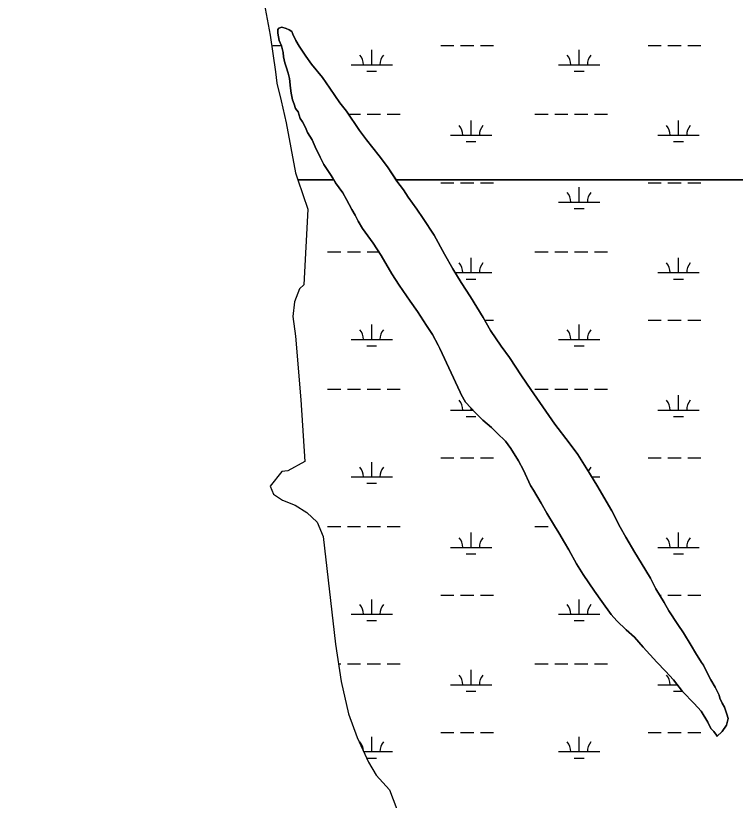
# Model space of a CAD drawing. Extents: x 3177185 to 3215018, y 812988 to 838321.
# Drawn here: x 3204917 to 3206659, y 821880 to 823780 of the extents above; entities that cross this region are included whole.
import ezdxf

# ---------------------------------------------------------------- set-up
doc = ezdxf.new("R2010")
doc.units = 0
for name, color, linetype in [('V-ROAD-CNTR', 7, 'Continuous'), ('V-SITE-VEGE', 7, 'Continuous'), ('V-WETL-SWMP', 7, 'Continuous')]:
    doc.layers.add(name, color=color, linetype=linetype)

msp = doc.modelspace()

# ---------------------------------------------------------------- linework, layer by layer
at = {"layer": 'V-ROAD-CNTR'}
msp.add_spline([(3208346.3, 826885.2), (3208115.9, 826852.9), (3207967.2, 826843.1), (3207845.1, 826830.7), (3207782.6, 826826), (3207729.1, 826803), (3207632.7, 826757.5), (3207576.8, 826732.6), (3207528.8, 826724.6), (3207465.8, 826728.3), (3207400.8, 826747.6), (3207285.1, 826774.2), (3207265.5, 826779.5), (3207234.2, 826783.2), (3207181.1, 826779.5), (3207100.4, 826768), (3206894.6, 826726.7), (3206803.8, 826712.1), (3206713.4, 826706.3), (3206422.1, 826687.7), (3206204.5, 826669), (3206163.5, 826662.1), (3206085, 826660.8), (3206033.1, 826662.2), (3205996, 826664.1), (3205951.2, 826658.7), (3205862, 826638.2), (3205753.4, 826610.5), (3205693.4, 826589.3), (3205596.7, 826559.2), (3205544.3, 826530.7), (3205492.9, 826508.8), (3205453.2, 826501.6), (3205394.6, 826492.5), (3205274.3, 826482.9), (3205179.9, 826479.1), (3205118.5, 826475.5), (3204988.8, 826459.4), (3204882.2, 826438.3), (3204738.8, 826408.8), (3204661.9, 826391.1), (3204557.9, 826358.5), (3204461.2, 826327.3), (3204416.4, 826311.3), (3204373.4, 826296.6), (3204363.6, 826281.8), (3204304.5, 826204.6), (3204209, 826115), (3204177.8, 826084.2), (3204147.8, 826061.3), (3204104.8, 826037.5), (3204030.2, 826008.3), (3203913.9, 825969.4), (3203861.9, 825949.2), (3203832.9, 825932.4), (3203796.9, 825899.6), (3203760.2, 825850.3), (3203678.2, 825721.9), (3203642, 825677), (3203591.6, 825626.4), (3203428, 825388.9), (3203355.6, 825313.9), (3203305.6, 825288.9), (3203268.8, 825278.8), (3203213.1, 825267.4), (3203162.4, 825259.5), (3203116.9, 825250.9), (3203049.7, 825231.6), (3202999, 825192.6), (3202832.8, 825055.4), (3202762.8, 824998), (3202671.4, 824938.1), (3202495.4, 824823), (3202258.5, 824637.8), (3202113.2, 824519.4), (3202089, 824490.2), (3202052.6, 824459.7), (3202001.9, 824428.3), (3201971.1, 824410.2), (3201927.5, 824384.2), (3201877.3, 824324.5), (3201830.5, 824267.1), (3201794.7, 824236.1), (3201692.1, 824157), (3201567, 824054.5), (3201483.8, 823975.1), (3201374.9, 823825), (3201313.8, 823770.4), (3201289.7, 823735.1), (3201250.3, 823687.8), (3201221.9, 823651.2), (3201184.9, 823588), (3201140.7, 823508.9), (3201081.8, 823436.1), (3201048, 823379.2), (3201034.5, 823326), (3201024.1, 823274.7)], degree=3, dxfattribs=at)
at = {"layer": 'V-SITE-VEGE'}
for points in [[(3206609.8, 822154), (3206599.3, 822171.9), (3206591.9, 822185.6), (3206581.3, 822207.7), (3206577.1, 822214), (3206562.3, 822237.2), (3206551.8, 822255.1), (3206532.8, 822285.6), (3206519.1, 822305.6), (3206498, 822339.3), (3206486.4, 822359.3), (3206466.3, 822392), (3206453.7, 822418.3), (3206430.5, 822455.2), (3206415.7, 822480.4), (3206393.5, 822517.3), (3206379.8, 822541.5), (3206359.8, 822581.5), (3206351.3, 822595.2), (3206326, 822639.4), (3206306, 822672.1), (3206277.5, 822717.3), (3206256.4, 822745.8), (3206221.6, 822791), (3206163.6, 822875.3), (3206141.4, 822907.9), (3206111.9, 822952.1), (3206091.8, 822979.5), (3206066.5, 823017.4), (3206048.6, 823049), (3206018, 823099.5), (3205994.8, 823134.3), (3205974.7, 823166.9), (3205954.7, 823202.7), (3205929.4, 823249), (3205903, 823289), (3205888.2, 823311.2), (3205867.1, 823340.6), (3205855.5, 823358.5), (3205839.7, 823379.6), (3205816.5, 823414.3), (3205796.5, 823440.7), (3205765.9, 823479.6), (3205749, 823501.7), (3205717.4, 823549.1), (3205701.5, 823569.1), (3205677.3, 823604.9), (3205659.3, 823630.2), (3205633, 823662.8), (3205619.3, 823681.7), (3205603.4, 823706), (3205595, 823719.7), (3205587.6, 823735.4), (3205585.5, 823741.8), (3205579.2, 823746), (3205571.8, 823749.1), (3205561.3, 823752.3), (3205553.9, 823750.2), (3205551.8, 823747), (3205551.8, 823737.5), (3205555, 823719.6), (3205560.2, 823707), (3205564.5, 823691.2), (3205565.5, 823680.6), (3205568.7, 823665.9), (3205571.9, 823656.4), (3205576.1, 823640.6), (3205579.3, 823628), (3205582.5, 823604.8), (3205583.5, 823592.2), (3205586.7, 823576.4), (3205590.9, 823565.8), (3205594.1, 823555.3), (3205600.4, 823546.9), (3205605.7, 823531.1), (3205611, 823522.7), (3205618.4, 823509), (3205623.6, 823497.4), (3205634.2, 823479.5), (3205641.6, 823462.6), (3205654.2, 823437.4), (3205662.7, 823419.5), (3205680.6, 823393.2), (3205691.2, 823375.3), (3205709.1, 823351), (3205717.5, 823335.2), (3205730.2, 823311), (3205738.6, 823297.3), (3205746, 823282.6), (3205756.6, 823264.7), (3205781.9, 823228.9), (3205801.9, 823199.4), (3205827.3, 823155.2), (3205845.2, 823127.8), (3205871.6, 823088.9), (3205889.5, 823063.6), (3205911.6, 823029.9), (3205925.4, 823007.8), (3205939.1, 822982.5), (3205943.3, 822974.1), (3205992.9, 822868.8)], [(3205992.9, 822868.8), (3205995, 822862.5), (3206005.6, 822844.6), (3206030.9, 822817.2), (3206047.7, 822800.4), (3206068.8, 822782.5), (3206082.5, 822768.8), (3206102.6, 822749.8), (3206115.2, 822731.9), (3206134.2, 822702.5), (3206145.8, 822679.3), (3206162.7, 822642.4), (3206170.1, 822630.9), (3206189.1, 822599.3), (3206202.8, 822575.1), (3206220.7, 822544.5), (3206231.3, 822527.7), (3206245, 822504.5), (3206255.6, 822486.6), (3206274.5, 822452.9), (3206290.4, 822426.6), (3206317.8, 822386.6), (3206335.7, 822361.3), (3206357.9, 822329.7), (3206371.6, 822315), (3206394.8, 822292.9), (3206414.8, 822275), (3206435.9, 822250.8), (3206468.6, 822215), (3206489.7, 822192.9), (3206508.7, 822171.8), (3206530.8, 822143.4), (3206559.3, 822115), (3206576.1, 822096), (3206592, 822069.7), (3206599.4, 822053.9), (3206606.7, 822046.6), (3206613.1, 822038.1), (3206614.1, 822035), (3206626.8, 822046.6), (3206637.3, 822062.4), (3206641.5, 822078.2), (3206638.3, 822088.7), (3206632, 822105.6), (3206626.7, 822115.1), (3206621.4, 822127.7), (3206619.3, 822135.1), (3206609.8, 822154)]]:
    msp.add_lwpolyline(points, dxfattribs=at)
at = {"layer": 'V-WETL-SWMP'}
for p, q in [((3205508, 823869.6), (3205533.1, 823732.9)), ((3205551.8, 823747), (3205553.9, 823750.2)), ((3205551.8, 823737.5), (3205551.8, 823747)), ((3205555, 823719.6), (3205551.8, 823737.5)), ((3205553.9, 823750.2), (3205561.3, 823752.3)), ((3205561.3, 823752.3), (3205571.8, 823749.1)), ((3205571.8, 823749.1), (3205579.2, 823746)), ((3205579.2, 823746), (3205585.5, 823741.8)), ((3205585.5, 823741.8), (3205587.6, 823735.4)), ((3205587.6, 823735.4), (3205595, 823719.6)), ((3205533.1, 823732.9), (3205546.2, 823644.4)), ((3205560.2, 823707), (3205555, 823719.6)), ((3205595, 823719.6), (3205603.4, 823706)), ((3205539.7, 823707.8), (3205559.9, 823707.8)), ((3205564.5, 823691.2), (3205560.2, 823707)), ((3205603.4, 823706), (3205619.3, 823681.7)), ((3205778.6, 823661.4), (3205778.6, 823697.4)), ((3205945.6, 823707.8), (3205977.6, 823707.8)), ((3205993.6, 823707.8), (3206025.6, 823707.8)), ((3206041.6, 823707.8), (3206073.6, 823707.8)), ((3206280.5, 823661.4), (3206280.5, 823697.4)), ((3206447.5, 823707.8), (3206479.5, 823707.8)), ((3206495.5, 823707.8), (3206527.5, 823707.8)), ((3206543.5, 823707.8), (3206575.5, 823707.8)), ((3205565.5, 823680.6), (3205564.5, 823691.2)), ((3205568.7, 823665.9), (3205565.5, 823680.6)), ((3205619.3, 823681.7), (3205633, 823662.8)), ((3205571.9, 823656.4), (3205568.7, 823665.9)), ((3205633, 823662.8), (3205659.3, 823630.2)), ((3205728.6, 823661.4), (3205828.6, 823661.4)), ((3206230.5, 823661.4), (3206330.5, 823661.4)), ((3205546.2, 823644.4), (3205549.2, 823617)), ((3205576.1, 823640.6), (3205571.9, 823656.4)), ((3205579.3, 823628), (3205576.1, 823640.6)), ((3205766.6, 823645.9), (3205790.6, 823645.9)), ((3206268.5, 823645.9), (3206292.5, 823645.9)), ((3205582.5, 823604.8), (3205579.3, 823628)), ((3205659.3, 823630.2), (3205677.3, 823604.9)), ((3205549.2, 823617), (3205559.9, 823573.8)), ((3205583.5, 823592.2), (3205582.5, 823604.8)), ((3205677.3, 823604.9), (3205701.5, 823569.1)), ((3205586.7, 823576.4), (3205583.5, 823592.2)), ((3205559.9, 823573.8), (3205571.7, 823520.7)), ((3205590.9, 823565.8), (3205586.7, 823576.4)), ((3205594.1, 823555.3), (3205590.9, 823565.8)), ((3205701.5, 823569.1), (3205717.4, 823549.1)), ((3205600.4, 823546.9), (3205594.1, 823555.3)), ((3205605.7, 823531.1), (3205600.4, 823546.9)), ((3205717.4, 823549.1), (3205749, 823501.7)), ((3205611, 823522.7), (3205605.7, 823531.1)), ((3205722.6, 823541.3), (3205751.7, 823541.3)), ((3205767.7, 823541.3), (3205799.7, 823541.3)), ((3205815.7, 823541.3), (3205847.7, 823541.3)), ((3206019, 823490.5), (3206019, 823526.5)), ((3206173.6, 823541.3), (3206205.6, 823541.3)), ((3206221.6, 823541.3), (3206253.6, 823541.3)), ((3206269.6, 823541.3), (3206301.6, 823541.3)), ((3206317.6, 823541.3), (3206349.6, 823541.3)), ((3206520.9, 823490.5), (3206520.9, 823526.5)), ((3205571.7, 823520.7), (3205593.9, 823399.8)), ((3205618.4, 823509), (3205611, 823522.7)), ((3205623.6, 823497.4), (3205618.4, 823509)), ((3205634.2, 823479.5), (3205623.6, 823497.4)), ((3205749, 823501.7), (3205765.9, 823479.6)), ((3205969, 823490.5), (3206069, 823490.5)), ((3206470.9, 823490.5), (3206570.9, 823490.5)), ((3205641.6, 823462.6), (3205634.2, 823479.5)), ((3205765.9, 823479.6), (3205796.5, 823440.7)), ((3206007, 823475.1), (3206031, 823475.1)), ((3206508.9, 823475.1), (3206532.9, 823475.1)), ((3205654.2, 823437.4), (3205641.6, 823462.6)), ((3205662.7, 823419.5), (3205654.2, 823437.4)), ((3205796.5, 823440.7), (3205816.5, 823414.3)), ((3205680.6, 823393.1), (3205662.7, 823419.5)), ((3205816.5, 823414.3), (3205837.8, 823382.4)), ((3205593.9, 823399.8), (3205599.8, 823382.4)), ((3205687, 823382.4), (3205680.6, 823393.1)), ((3205599.8, 823382.4), (3205687, 823382.4)), ((3205687, 823382.4), (3205599.8, 823382.4)), ((3205599.8, 823382.4), (3205624, 823311.8)), ((3205691.2, 823375.2), (3205687, 823382.4)), ((3205709.1, 823351), (3205691.2, 823375.2)), ((3205837.8, 823382.4), (3208682.9, 823382.4)), ((3208682.9, 823382.4), (3205837.8, 823382.4)), ((3205837.8, 823382.4), (3205839.7, 823379.6)), ((3205839.7, 823379.6), (3205855.5, 823358.5)), ((3205945.6, 823375.1), (3205977.6, 823375.1)), ((3205993.6, 823375.1), (3206025.6, 823375.1)), ((3206041.6, 823375.1), (3206073.6, 823375.1)), ((3206447.5, 823375.1), (3206479.5, 823375.1)), ((3206495.5, 823375.1), (3206527.5, 823375.1)), ((3206543.5, 823375.1), (3206575.5, 823375.1)), ((3205855.5, 823358.5), (3205867.1, 823340.6)), ((3206280.5, 823328.7), (3206280.5, 823364.7)), ((3205717.5, 823335.2), (3205709.1, 823351)), ((3205730.2, 823311), (3205717.5, 823335.2)), ((3205867.1, 823340.6), (3205888.2, 823311.2)), ((3206230.5, 823328.7), (3206330.5, 823328.7)), ((3205624, 823311.8), (3205614.7, 823128.4)), ((3205738.6, 823297.3), (3205730.2, 823311)), ((3205746, 823282.6), (3205738.6, 823297.3)), ((3205888.2, 823311.2), (3205903, 823289)), ((3206268.5, 823313.2), (3206292.5, 823313.2)), ((3205756.6, 823264.7), (3205746, 823282.6)), ((3205903, 823289), (3205929.4, 823249)), ((3205781.9, 823228.9), (3205756.6, 823264.7)), ((3205929.4, 823249), (3205954.7, 823202.7)), ((3205801.9, 823199.4), (3205781.9, 823228.9)), ((3205671.7, 823208.6), (3205703.7, 823208.6)), ((3205719.7, 823208.6), (3205751.7, 823208.6)), ((3205767.7, 823208.6), (3205795.7, 823208.6)), ((3205954.7, 823202.7), (3205974.7, 823166.9)), ((3206173.6, 823208.6), (3206205.6, 823208.6)), ((3206221.6, 823208.6), (3206253.6, 823208.6)), ((3206269.6, 823208.6), (3206301.6, 823208.6)), ((3206317.6, 823208.6), (3206349.6, 823208.6)), ((3205827.3, 823155.2), (3205801.9, 823199.4)), ((3206019, 823157.9), (3206019, 823193.9)), ((3206521, 823157.9), (3206521, 823193.9)), ((3205974.7, 823166.9), (3205994.8, 823134.3)), ((3205845.2, 823127.8), (3205827.3, 823155.2)), ((3205980.3, 823157.9), (3206069, 823157.9)), ((3206471, 823157.9), (3206571, 823157.9)), ((3205614.7, 823128.4), (3205603.9, 823118.4)), ((3205871.6, 823088.9), (3205845.2, 823127.8)), ((3205994.8, 823134.3), (3206018, 823099.5)), ((3206007, 823142.4), (3206031, 823142.4)), ((3206509, 823142.4), (3206533, 823142.4)), ((3205603.9, 823118.4), (3205591.9, 823087.2)), ((3205889.5, 823063.6), (3205871.6, 823088.9)), ((3206018, 823099.5), (3206048.6, 823049)), ((3205591.9, 823087.2), (3205587.4, 823051.5)), ((3205587.4, 823051.5), (3205594.4, 823004.3)), ((3205911.6, 823029.9), (3205889.5, 823063.6)), ((3205778.6, 822996), (3205778.6, 823032)), ((3206048.6, 823049), (3206066.5, 823017.4)), ((3206052.3, 823042.4), (3206073.6, 823042.4)), ((3206280.5, 822996), (3206280.5, 823032)), ((3206447.5, 823042.4), (3206479.5, 823042.4)), ((3206495.5, 823042.4), (3206527.5, 823042.4)), ((3206543.5, 823042.4), (3206575.5, 823042.4)), ((3205925.4, 823007.8), (3205911.6, 823029.9)), ((3206066.5, 823017.4), (3206091.8, 822979.5)), ((3205594.4, 823004.3), (3205607.5, 822849.6)), ((3205728.6, 822996), (3205828.6, 822996)), ((3205939.1, 822982.5), (3205925.4, 823007.8)), ((3206230.5, 822996), (3206330.5, 822996)), ((3205766.6, 822980.6), (3205790.6, 822980.6)), ((3205943.3, 822974.1), (3205939.1, 822982.5)), ((3205992.9, 822868.8), (3205943.3, 822974.1)), ((3206091.8, 822979.5), (3206111.9, 822952.1)), ((3206268.5, 822980.6), (3206292.5, 822980.6)), ((3206111.9, 822952.1), (3206141.4, 822907.9)), ((3206141.4, 822907.9), (3206163.6, 822875.3)), ((3205671.7, 822875.9), (3205703.7, 822875.9)), ((3205719.7, 822875.9), (3205751.7, 822875.9)), ((3205767.7, 822875.9), (3205799.7, 822875.9)), ((3205815.7, 822875.9), (3205847.7, 822875.9)), ((3205995, 822862.5), (3205992.9, 822868.8)), ((3206005.6, 822844.6), (3205995, 822862.5)), ((3206163.6, 822875.3), (3206221.6, 822791)), ((3206173.6, 822875.9), (3206205.6, 822875.9)), ((3206221.6, 822875.9), (3206253.6, 822875.9)), ((3206269.6, 822875.9), (3206301.6, 822875.9)), ((3206317.6, 822875.9), (3206349.6, 822875.9)), ((3206521, 822825.2), (3206521, 822861.2)), ((3205607.5, 822849.6), (3205616.9, 822700.7)), ((3206030.9, 822817.2), (3206005.6, 822844.6)), ((3205969, 822825.2), (3206023.5, 822825.2)), ((3206019, 822825.2), (3206019, 822830)), ((3206471, 822825.2), (3206571, 822825.2)), ((3206007, 822809.8), (3206031, 822809.8)), ((3206047.7, 822800.4), (3206030.9, 822817.2)), ((3206509, 822809.8), (3206533, 822809.8)), ((3206068.8, 822782.5), (3206047.7, 822800.4)), ((3206221.6, 822791), (3206256.4, 822745.8)), ((3206082.5, 822768.8), (3206068.8, 822782.5)), ((3206102.6, 822749.8), (3206082.5, 822768.8)), ((3206115.2, 822731.9), (3206102.6, 822749.8)), ((3206134.2, 822702.5), (3206115.2, 822731.9)), ((3206256.4, 822745.8), (3206277.5, 822717.3)), ((3205945.6, 822709.8), (3205977.6, 822709.8)), ((3205993.6, 822709.8), (3206025.6, 822709.8)), ((3206041.6, 822709.8), (3206073.6, 822709.8)), ((3206277.5, 822717.3), (3206306, 822672.1)), ((3206447.5, 822709.8), (3206479.5, 822709.8)), ((3206495.5, 822709.8), (3206527.5, 822709.8)), ((3206543.5, 822709.8), (3206575.5, 822709.8)), ((3205616.9, 822700.7), (3205575.7, 822677.8)), ((3205778.6, 822663.3), (3205778.6, 822699.3)), ((3206145.8, 822679.3), (3206134.2, 822702.5)), ((3205561.3, 822676.2), (3205532.7, 822640.6)), ((3205575.7, 822677.8), (3205561.3, 822676.2)), ((3206162.7, 822642.4), (3206145.8, 822679.3)), ((3206306, 822672.1), (3206326, 822639.4)), ((3205728.6, 822663.3), (3205828.6, 822663.3)), ((3206311.3, 822663.3), (3206330.5, 822663.3)), ((3205532.7, 822640.6), (3205540.9, 822621.4)), ((3205766.6, 822647.9), (3205790.6, 822647.9)), ((3206170.1, 822630.9), (3206162.7, 822642.4)), ((3206326, 822639.4), (3206351.3, 822595.2)), ((3205540.9, 822621.4), (3205562.7, 822607)), ((3206189.1, 822599.3), (3206170.1, 822630.9)), ((3205562.7, 822607), (3205593, 822595.2)), ((3205593, 822595.2), (3205621.6, 822577.2)), ((3206202.8, 822575.1), (3206189.1, 822599.3)), ((3206351.3, 822595.2), (3206359.8, 822581.5)), ((3205621.6, 822577.2), (3205646.6, 822553.6)), ((3206220.7, 822544.5), (3206202.8, 822575.1)), ((3206359.8, 822581.5), (3206379.8, 822541.5)), ((3205646.6, 822553.6), (3205660.9, 822518.8)), ((3205671.7, 822543.3), (3205703.7, 822543.3)), ((3205719.7, 822543.3), (3205751.7, 822543.3)), ((3205767.7, 822543.3), (3205799.7, 822543.3)), ((3205815.7, 822543.3), (3205847.7, 822543.3)), ((3206173.6, 822543.3), (3206205.6, 822543.3)), ((3206231.3, 822527.7), (3206220.7, 822544.5)), ((3206379.8, 822541.5), (3206393.5, 822517.3)), ((3205660.9, 822518.8), (3205691.3, 822258.6)), ((3206019, 822492.5), (3206019, 822528.5)), ((3206245, 822504.5), (3206231.3, 822527.7)), ((3206521, 822492.5), (3206521, 822528.5)), ((3206255.6, 822486.6), (3206245, 822504.5)), ((3206393.5, 822517.3), (3206415.7, 822480.4)), ((3205969, 822492.5), (3206069, 822492.5)), ((3206274.5, 822452.9), (3206255.6, 822486.6)), ((3206415.7, 822480.4), (3206430.5, 822455.2)), ((3206471, 822492.5), (3206571, 822492.5)), ((3206007, 822477.1), (3206031, 822477.1)), ((3206509, 822477.1), (3206533, 822477.1)), ((3206290.4, 822426.6), (3206274.5, 822452.9)), ((3206430.5, 822455.2), (3206453.7, 822418.3)), ((3206317.8, 822386.6), (3206290.4, 822426.6)), ((3206453.7, 822418.3), (3206466.3, 822392)), ((3206335.7, 822361.3), (3206317.8, 822386.6)), ((3206466.3, 822392), (3206486.4, 822359.3)), ((3205778.6, 822330.6), (3205778.6, 822366.6)), ((3205945.6, 822377.1), (3205977.6, 822377.1)), ((3205993.6, 822377.1), (3206025.6, 822377.1)), ((3206041.6, 822377.1), (3206073.6, 822377.1)), ((3206280.5, 822330.6), (3206280.5, 822366.6)), ((3206475.5, 822377.1), (3206479.5, 822377.1)), ((3206495.5, 822377.1), (3206527.5, 822377.1)), ((3206543.5, 822377.1), (3206575.5, 822377.1)), ((3206357.9, 822329.7), (3206335.7, 822361.3)), ((3206486.4, 822359.3), (3206498, 822339.3)), ((3205728.6, 822330.6), (3205828.6, 822330.6)), ((3206230.5, 822330.6), (3206330.5, 822330.6)), ((3206371.6, 822315), (3206357.9, 822329.7)), ((3206498, 822339.3), (3206519.1, 822305.6)), ((3205766.6, 822315.2), (3205790.6, 822315.2)), ((3206268.5, 822315.2), (3206292.5, 822315.2)), ((3206394.8, 822292.9), (3206371.6, 822315)), ((3206414.8, 822275), (3206394.8, 822292.9)), ((3206519.1, 822305.6), (3206532.8, 822285.6)), ((3206435.9, 822250.8), (3206414.8, 822275)), ((3206532.8, 822285.6), (3206551.8, 822255.1)), ((3205691.3, 822258.6), (3205705, 822168.1)), ((3206551.8, 822255.1), (3206562.3, 822237.2)), ((3206468.6, 822215), (3206435.9, 822250.8)), ((3206562.3, 822237.2), (3206577.1, 822214)), ((3206489.7, 822192.9), (3206468.6, 822215)), ((3206577.1, 822214), (3206581.3, 822207.7)), ((3205698.6, 822210.6), (3205703.7, 822210.6)), ((3205719.7, 822210.6), (3205751.7, 822210.6)), ((3205767.7, 822210.6), (3205799.7, 822210.6)), ((3205815.7, 822210.6), (3205847.7, 822210.6)), ((3206019, 822159.8), (3206019, 822195.8)), ((3206173.6, 822210.6), (3206205.6, 822210.6)), ((3206221.6, 822210.6), (3206253.6, 822210.6)), ((3206269.6, 822210.6), (3206301.6, 822210.6)), ((3206317.6, 822210.6), (3206349.6, 822210.6)), ((3206581.3, 822207.7), (3206591.9, 822185.6)), ((3206508.7, 822171.8), (3206489.7, 822192.9)), ((3206591.9, 822185.6), (3206599.3, 822171.9)), ((3205705, 822168.1), (3205722.7, 822089.3)), ((3205969, 822159.8), (3206069, 822159.8)), ((3206471, 822159.8), (3206518, 822159.8)), ((3206530.8, 822143.4), (3206508.7, 822171.8)), ((3206599.3, 822171.9), (3206609.8, 822154)), ((3206007, 822144.4), (3206031, 822144.4)), ((3206509, 822144.4), (3206530, 822144.4)), ((3206559.3, 822115), (3206530.8, 822143.4)), ((3206609.8, 822154), (3206619.3, 822135.1)), ((3206619.3, 822135.1), (3206621.4, 822127.7)), ((3206621.4, 822127.7), (3206626.7, 822115.1)), ((3206576.1, 822096), (3206559.3, 822115)), ((3206626.7, 822115.1), (3206632, 822105.6)), ((3206632, 822105.6), (3206638.3, 822088.7)), ((3205722.7, 822089.3), (3205743.8, 822032.2)), ((3206592, 822069.7), (3206576.1, 822096)), ((3206638.3, 822088.7), (3206641.5, 822078.2)), ((3206599.4, 822053.9), (3206592, 822069.7)), ((3206637.3, 822062.4), (3206626.8, 822046.6)), ((3206641.5, 822078.2), (3206637.3, 822062.4)), ((3205945.6, 822044.4), (3205977.6, 822044.4)), ((3205993.6, 822044.4), (3206025.6, 822044.4)), ((3206041.6, 822044.4), (3206073.6, 822044.4)), ((3206447.5, 822044.4), (3206479.5, 822044.4)), ((3206495.5, 822044.4), (3206527.5, 822044.4)), ((3206543.5, 822044.4), (3206575.5, 822044.4)), ((3206606.7, 822046.6), (3206599.4, 822053.9)), ((3206613.1, 822038.1), (3206606.7, 822046.6)), ((3206626.8, 822046.6), (3206614.1, 822035)), ((3205743.8, 822032.2), (3205771.2, 821972.6)), ((3205778.6, 821998), (3205778.6, 822034)), ((3206280.5, 821998), (3206280.5, 822034)), ((3206614.1, 822035), (3206613.1, 822038.1)), ((3205759.6, 821998), (3205828.6, 821998)), ((3206230.5, 821998), (3206330.5, 821998)), ((3205766.7, 821982.5), (3205790.6, 821982.5)), ((3205771.2, 821972.6), (3205789.3, 821941)), ((3206268.5, 821982.5), (3206292.5, 821982.5)), ((3205789.3, 821941), (3205821.7, 821905.2)), ((3205821.7, 821905.2), (3205920.2, 821650.7))]:
    msp.add_line(p, q, dxfattribs=at)
for centre, start, end in [((3205723.3, 823661.8), 359.2282, 40.7718), ((3205833.8, 823661.8), 139.2282, 180.7718), ((3206225.2, 823661.8), 359.2282, 40.7718), ((3206335.7, 823661.8), 139.2282, 180.7718), ((3205963.8, 823491), 359.2282, 40.7718), ((3206074.3, 823491), 139.2282, 180.7718), ((3206465.7, 823491), 359.2282, 40.7718), ((3206576.2, 823491), 139.2282, 180.7718), ((3206225.2, 823329.1), 359.2282, 40.7718), ((3206335.7, 823329.1), 139.2282, 180.7718), ((3205963.8, 823158.3), 359.2282, 40.7718), ((3206074.3, 823158.3), 139.2282, 180.7718), ((3206465.7, 823158.3), 359.2282, 40.7718), ((3206576.2, 823158.3), 139.2282, 180.7718), ((3205723.3, 822996.5), 359.2282, 40.7718), ((3205833.8, 822996.5), 139.2282, 180.7718), ((3206225.2, 822996.5), 359.2282, 40.7718), ((3206335.7, 822996.5), 139.2282, 180.7718), ((3205963.8, 822825.7), 359.2282, 40.7718), ((3206465.7, 822825.7), 359.2282, 40.7718), ((3206576.2, 822825.7), 139.2282, 180.7718), ((3205723.3, 822663.8), 359.2282, 40.7718), ((3205833.8, 822663.8), 139.2282, 180.7718), ((3206335.7, 822663.8), 139.2282, 158.3224), ((3205963.8, 822493), 359.2282, 40.7718), ((3206074.3, 822493), 139.2282, 180.7718), ((3206465.7, 822493), 359.2282, 40.7718), ((3206576.2, 822493), 139.2282, 180.7718), ((3205723.3, 822331.1), 359.2282, 40.7718), ((3205833.8, 822331.1), 139.2282, 180.7718), ((3206225.2, 822331.1), 359.2282, 40.7718), ((3206335.7, 822331.1), 139.2282, 180.7718), ((3205963.8, 822160.3), 359.2282, 40.7718), ((3206074.3, 822160.3), 139.2282, 180.7718), ((3206465.7, 822160.3), 359.2282, 40.7718), ((3205723.3, 821998.4), 2.8678, 40.7718), ((3205833.8, 821998.4), 139.2282, 180.7718), ((3206225.2, 821998.4), 359.2282, 40.7718), ((3206335.7, 821998.4), 139.2282, 180.7718)]:
    msp.add_arc(centre, 35.2, start, end, dxfattribs=at)

doc.saveas('drawing.dxf')
